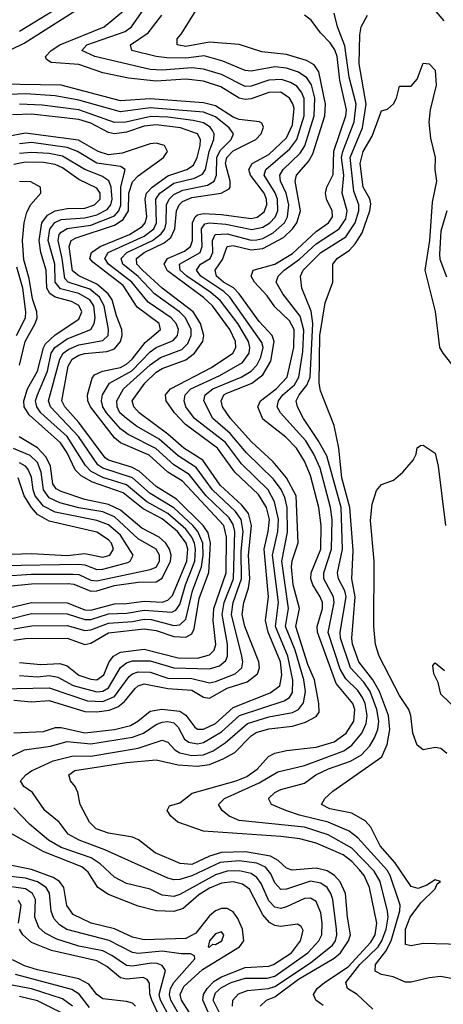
# Model space of a CAD drawing. Header units: inches. Extents: x 990535 to 1117859, y 769386 to 892122.
# Tile 856 of 1056: x 1052330 to 1053758, y 875016 to 878334. Entities that reach past the tile are written whole.
import ezdxf

# ---------------------------------------------------------------- set-up
doc = ezdxf.new("R2010")
doc.units = ezdxf.units.IN
doc.header["$MEASUREMENT"] = 0
doc.layers.add('B0857', color=7, linetype='Continuous')

msp = doc.modelspace()

# ---------------------------------------------------------------- linework, layer by layer
at = {"layer": 'B0857', "color": 5}
for points, elevation in [([(1052310, 875931.4), (1052410, 875935.6), (1052451, 875949), (1052470, 875949.3), (1052550, 875931.1), (1052650, 875942.6), (1052704.1, 875955.9), (1052728.9, 875970), (1052770, 876003.7), (1052809.2, 876010.8), (1052870, 876004.2), (1052890.4, 875990.4), (1052920.5, 875950), (1052930, 875944.1), (1052950, 875943.9), (1052990, 875962.1), (1053050, 876016.2), (1053174.5, 876065.5), (1053207.3, 876090), (1053213.5, 876126.5), (1053209.1, 876170), (1053167.3, 876270), (1053158.6, 876310), (1053168.9, 876390), (1053154.3, 876550), (1053168.2, 876610), (1053172.1, 876650), (1053161.9, 876690), (1053134.8, 876734.8), (1053054.8, 876810), (1052997.4, 876890), (1052889.5, 876970), (1052851.5, 877010), (1052824.2, 877050), (1052822.2, 877070), (1052839, 877090), (1052977.2, 877162.8), (1053048.9, 877210), (1053058.3, 877230), (1053057.2, 877250), (1053038, 877290), (1052979.8, 877370), (1052950, 877398.4), (1052828.3, 877488.3), (1052817.3, 877510), (1052828.7, 877530), (1052885.8, 877554.2), (1052905.5, 877570), (1052912.4, 877590), (1052913, 877650), (1052921.9, 877670), (1052930, 877676.8), (1052950, 877681.5), (1053010, 877678.1), (1053110, 877664.2), (1053130.8, 877669.2), (1053153.7, 877686.3), (1053163.7, 877710), (1053162.1, 877730), (1053153.8, 877750), (1053107.9, 877810), (1053102.6, 877830), (1053114.1, 877850), (1053170, 877880.3), (1053230, 877936), (1053250, 877979.5), (1053254.8, 878034.8), (1053251.1, 878051.1), (1053239.6, 878070), (1053210, 878089.7), (1053170, 878089.1), (1053110, 878067.7), (1053090, 878064.9), (1053070, 878069.6), (1053008, 878108), (1052950, 878127.4), (1052890, 878133.8), (1052790, 878126.7), (1052697.5, 878137.5), (1052610, 878155.4), (1052530, 878183.4), (1052436.9, 878190), (1052420.6, 878200.6), (1052417.2, 878210), (1052435.8, 878230), (1052465.5, 878250), (1052615.3, 878310), (1052758.3, 878430)], 3080), ([(1053691.9, 878410), (1053759.3, 878330)], 2940), ([(1052210, 878190.3), (1052344.8, 878255.2), (1052557.8, 878390)], 3120), ([(1052279.1, 875840.9), (1052346, 875874), (1052434.1, 875885.9), (1052490, 875902.2), (1052570, 875894), (1052710, 875917), (1052747.4, 875930), (1052790, 875959.6), (1052810, 875967.2), (1052830, 875969.5), (1052850, 875964.7), (1052864.4, 875950), (1052885.5, 875910), (1052900.1, 875900.1), (1052930, 875893.9), (1052950, 875898.2), (1053010, 875934.5), (1053070.6, 875989.3), (1053221.2, 876038.8), (1053239.2, 876050), (1053250, 876066.9), (1053251.2, 876108.8), (1053233.9, 876190), (1053192.9, 876290), (1053202.8, 876370), (1053182.1, 876530), (1053199.9, 876610), (1053202.9, 876650), (1053189.6, 876709.6), (1053167.7, 876750), (1053078, 876838), (1053023.9, 876910), (1052919.6, 876990), (1052889.9, 877030), (1052884.4, 877050), (1052887.7, 877070), (1052907.6, 877090), (1053004.5, 877135.5), (1053081.2, 877178.8), (1053103.3, 877210), (1053106, 877230), (1053101, 877250), (1053066, 877310), (1053006.7, 877386.7), (1052974.7, 877414.7), (1052893.3, 877470), (1052871.3, 877490), (1052868.4, 877510), (1052938.7, 877550), (1052945.7, 877570), (1052942.9, 877630), (1052954, 877646), (1052970, 877650), (1053024.7, 877644.7), (1053113.2, 877626.8), (1053150, 877635.4), (1053173.6, 877650), (1053191.1, 877668.9), (1053200.3, 877690), (1053199.3, 877730), (1053191.3, 877751.3), (1053153.9, 877810), (1053159.5, 877830), (1053240.6, 877899.4), (1053264.7, 877930), (1053289.3, 878010), (1053288.6, 878068.6), (1053280.2, 878090), (1053263.9, 878110), (1053242.7, 878122.7), (1053212.3, 878132.3), (1053170, 878130.4), (1053110, 878110.4), (1053090, 878109.7), (1053010, 878149.7), (1052950, 878168.1), (1052910, 878172), (1052810, 878164.6), (1052770, 878166.6), (1052583.5, 878210), (1052539.9, 878230), (1052557.1, 878250), (1052685.9, 878294.1), (1052706.8, 878310), (1052748.7, 878370)], 3060), ([(1052330, 878295.9), (1052488.3, 878391.7)], 3140), ([(1053141.1, 875010), (1053162.4, 875030), (1053190, 875041.7), (1053270, 875100.9), (1053390, 875172.4), (1053411.4, 875190), (1053438.5, 875230), (1053444.8, 875250), (1053434.6, 875310), (1053428.3, 875390), (1053410, 875429.5), (1053391.7, 875450), (1053366.3, 875466.3), (1053330, 875475.4), (1053248.4, 875468.4), (1053230, 875474.6), (1053201.1, 875501.1), (1053175.6, 875515.6), (1053091.6, 875530), (1053010, 875527.7), (1052970, 875515.5), (1052910, 875487.2), (1052870.9, 875490.9), (1052786.6, 875526.6), (1052730.7, 875570.7), (1052710, 875579.9), (1052630, 875593.6), (1052587.6, 875607.6), (1052565.7, 875630), (1052533.8, 875690), (1052526.3, 875730), (1052517.4, 875750), (1052501.1, 875770), (1052496.3, 875790), (1052516, 875804), (1052690, 875831.2), (1052790, 875840.1), (1052863.9, 875823.9), (1052930, 875819.3), (1052970, 875824.6), (1053016.6, 875843.4), (1053054.9, 875865.1), (1053110, 875921.2), (1053127.5, 875932.5), (1053170, 875944.8), (1053250, 875954), (1053293.3, 875966.7), (1053330, 875986.1), (1053339.1, 876000.9), (1053339, 876030), (1053323.6, 876110), (1053301.9, 876161.9), (1053260.6, 876290), (1053273.3, 876350), (1053252, 876430), (1053246.6, 876490), (1053248.8, 876511.2), (1053268.6, 876571.4), (1053261.7, 876730), (1053230, 876790.9), (1053184.4, 876844.4), (1053110, 876912.9), (1053041.2, 876990), (1053013.6, 877030), (1053009.4, 877050), (1053018.6, 877070), (1053025.6, 877074.4), (1053112.1, 877110), (1053150, 877137.1), (1053176.4, 877183.6), (1053188.1, 877250), (1053181.4, 877270), (1053137, 877317), (1053070, 877410.2), (1053051.1, 877431.1), (1053017.5, 877450), (1052993.8, 877470), (1052988.8, 877490), (1053014.2, 877525.8), (1053029.8, 877570.2), (1053050, 877572.9), (1053110, 877559.2), (1053150, 877563.1), (1053219.6, 877600.4), (1053250, 877629.8), (1053264, 877650), (1053276.8, 877690), (1053258.6, 877790), (1053263, 877810), (1053303.2, 877856.8), (1053318.1, 877881.9), (1053359.2, 878010), (1053361.4, 878050), (1053338.3, 878158.3), (1053322.2, 878182.2), (1053296.7, 878196.7), (1053230, 878217), (1053145.8, 878225.8), (1053070, 878250.3), (1052970, 878258.5), (1052890, 878243.9), (1052861, 878250), (1052860.8, 878270), (1052874.8, 878285.2), (1052926.9, 878370)], 3020), ([(1053048, 875010), (1053048.3, 875030), (1053068.2, 875051.8), (1053097.6, 875062.4), (1053169.2, 875069.2), (1053190, 875076.9), (1053310, 875156.3), (1053384.8, 875215.2), (1053394.8, 875230), (1053399.4, 875250), (1053397.9, 875270), (1053385.7, 875370), (1053379.4, 875390), (1053366.2, 875410), (1053345.1, 875425.1), (1053310, 875430.9), (1053230, 875404), (1053210, 875403.6), (1053190, 875425.8), (1053176.6, 875456.6), (1053158.2, 875478.2), (1053130, 875491.6), (1053070, 875499.9), (1053006.2, 875493.8), (1052910, 875449.8), (1052870, 875436.5), (1052850, 875435.7), (1052830, 875442), (1052617.4, 875537.4), (1052531.2, 875570), (1052493.9, 875590), (1052463.2, 875630), (1052414.5, 875670), (1052374, 875730), (1052344.4, 875750), (1052332.5, 875770), (1052350.5, 875790), (1052370, 875803.3), (1052443.6, 875836.4), (1052510, 875853.5), (1052570, 875853), (1052730, 875879.3), (1052810, 875906.1), (1052830, 875899.2), (1052853.6, 875873.6), (1052870, 875863.3), (1052910, 875854.5), (1052950, 875856.7), (1052981.9, 875870), (1053022.6, 875897.4), (1053097.8, 875962.2), (1053170, 875984.7), (1053250, 875999.8), (1053270, 876010.1), (1053287.3, 876032.7), (1053293.5, 876070), (1053287.6, 876110), (1053258.3, 876210), (1053225.6, 876290), (1053236.6, 876350), (1053214, 876510), (1053233.1, 876606.9), (1053231.5, 876690), (1053224.4, 876724.4), (1053211.7, 876751.7), (1053185.5, 876785.5), (1053094.6, 876874.6), (1053039.9, 876939.9), (1052981.5, 876990), (1052951.2, 877050), (1052955.7, 877070), (1052981.2, 877090), (1053076.3, 877130), (1053110.8, 877150), (1053129.4, 877170.6), (1053143, 877197), (1053150.4, 877230), (1053146.7, 877246.7), (1053038.7, 877398.7), (1053017.9, 877417.9), (1052940.6, 877470), (1052926.5, 877490), (1052939.6, 877510), (1052972.1, 877530), (1052980.7, 877550), (1052979.9, 877590), (1052989.3, 877610.7), (1053030, 877612.3), (1053110, 877591.6), (1053130, 877592), (1053150, 877597.3), (1053184.5, 877615.5), (1053222.3, 877650), (1053233.1, 877670), (1053237.9, 877710), (1053228.5, 877750), (1053209.1, 877790), (1053207.1, 877810), (1053218, 877830), (1053275, 877885), (1053291, 877909), (1053323.2, 878010), (1053325.1, 878070), (1053314.2, 878114.2), (1053298.5, 878138.5), (1053270, 878157.7), (1053230, 878171.1), (1053190, 878175.2), (1053110, 878160.5), (1053090, 878162.6), (1053014.6, 878194.6), (1052952.5, 878212.5), (1052890, 878204.6), (1052826.2, 878206.2), (1052789.8, 878210), (1052708.1, 878230), (1052703.9, 878250), (1052763.1, 878290), (1052809.4, 878350)], 3040), ([(1053352.8, 875012.8), (1053328.6, 875030), (1053320.1, 875050), (1053332.5, 875070), (1053357.5, 875090), (1053437, 875143), (1053514.2, 875225.8), (1053528.3, 875250), (1053534.1, 875290), (1053509.5, 875410), (1053490.9, 875450), (1053475.6, 875470), (1053450, 875497.6), (1053420.4, 875520.4), (1053330, 875559.3), (1053274.2, 875574.2), (1053210, 875581.4), (1052950, 875599.7), (1052862.8, 875630), (1052839.9, 875650), (1052827.5, 875670), (1052835.2, 875684.8), (1052870, 875695.4), (1052911.9, 875728.1), (1053060.2, 875770), (1053095.9, 875784.1), (1053130.7, 875809.3), (1053168.6, 875851.4), (1053190, 875862.4), (1053230, 875871.5), (1053330, 875882.6), (1053390, 875900.7), (1053430.4, 875929.6), (1053456.6, 875970), (1053460.1, 876010), (1053452.9, 876030), (1053397.3, 876097.3), (1053334.1, 876270), (1053333.4, 876290), (1053350.5, 876350), (1053350.4, 876370), (1053343.2, 876390), (1053317.7, 876430), (1053311.4, 876450), (1053312.4, 876470), (1053345.3, 876550), (1053346.2, 876630), (1053338.3, 876690), (1053310, 876798.1), (1053290, 876847), (1053262.7, 876890), (1053227.6, 876927.6), (1053150, 876988.6), (1053133.3, 877030), (1053142, 877050), (1053195.2, 877090), (1053231.4, 877130), (1053254.5, 877230), (1053255.1, 877290), (1053239.8, 877319.8), (1053190, 877367), (1053163.9, 877403.9), (1053121.3, 877450), (1053110.3, 877470), (1053117.5, 877490), (1053190, 877510.9), (1053250, 877546.6), (1053330, 877620.4), (1053370.6, 877650), (1053384.1, 877670), (1053383.2, 877690), (1053364.6, 877730), (1053360.9, 877750), (1053365, 877770), (1053386.9, 877813.1), (1053388.5, 877891.5), (1053429.1, 878010), (1053431.5, 878030), (1053409.2, 878130), (1053399.9, 878210), (1053392.3, 878232.3), (1053376.5, 878256.5), (1053344.3, 878290), (1053312.6, 878332.6), (1053289.9, 878349.9)], 2980), ([(1053520.1, 875000.1), (1053467.1, 875050), (1053434.8, 875070), (1053429.5, 875089.5), (1053476.4, 875150), (1053538.8, 875210), (1053551.3, 875230), (1053565.7, 875270), (1053572, 875310), (1053570, 875330), (1053545.4, 875430), (1053525.1, 875465.1), (1053450, 875542.1), (1053370, 875587.2), (1053290, 875613.6), (1053070, 875636.3), (1053036.1, 875650), (1053012.3, 875670), (1053000.8, 875690), (1053020.3, 875710), (1053137.6, 875762.4), (1053199.9, 875800.1), (1053290, 875821.1), (1053422.4, 875870), (1053450, 875890.1), (1053483.5, 875930), (1053497.9, 875962.1), (1053501.7, 875990), (1053494.4, 876030), (1053485.6, 876050), (1053470, 876074.2), (1053430, 876112.9), (1053410, 876145.8), (1053370, 876269.8), (1053389.8, 876370), (1053388, 876390), (1053355.7, 876450), (1053355.4, 876470), (1053381.5, 876550), (1053383.4, 876650), (1053377.5, 876690), (1053342.9, 876822.9), (1053321.6, 876870), (1053294.6, 876914.6), (1053209, 877010), (1053197.6, 877030), (1053202.2, 877050), (1053217.5, 877070), (1053255.9, 877104.1), (1053271.5, 877130), (1053284.2, 877215.8), (1053287.6, 877287.6), (1053275.7, 877335.7), (1053217.3, 877410), (1053195, 877450), (1053201.7, 877470), (1053221.9, 877490), (1053272.8, 877527.2), (1053330, 877579), (1053407.4, 877630), (1053430, 877663.1), (1053433.6, 877690), (1053416.7, 877750), (1053422.3, 877810), (1053415.2, 877870), (1053418.8, 877890), (1053457.8, 877990), (1053463.9, 878050), (1053440.9, 878140.9), (1053426.4, 878246.4), (1053400.9, 878310), (1053390, 878356.5)], 2960), ([(1053790, 875101.7), (1053750, 875110.4), (1053710, 875106), (1053650, 875090.5), (1053630, 875090.6), (1053589.1, 875109.1), (1053550, 875116.8), (1053527.9, 875128), (1053529.9, 875150), (1053564.7, 875195.3), (1053582.3, 875230), (1053611.2, 875331.2), (1053612.1, 875350), (1053607, 875367), (1053579.2, 875450), (1053568.4, 875468.4), (1053470, 875577.9), (1053440.3, 875600.3), (1053370.3, 875630.3), (1053273.5, 875653.5), (1053227.2, 875670), (1053179.2, 875690), (1053170, 875707.3), (1053170, 875710.7), (1053190.6, 875730), (1053210, 875740.8), (1053290, 875762.1), (1053328.9, 875790), (1053371, 875810), (1053444.7, 875835.3), (1053482.8, 875857.2), (1053510, 875887.2), (1053526.1, 875913.9), (1053537.2, 875942.8), (1053540.4, 875970), (1053533.9, 876010), (1053512, 876070), (1053490, 876101.8), (1053444.8, 876150), (1053411.3, 876250), (1053410.2, 876270), (1053430.3, 876390), (1053425.8, 876410), (1053404.8, 876450), (1053401.6, 876470), (1053418.4, 876550), (1053413.6, 876690), (1053365.1, 876865.1), (1053336.5, 876916.5), (1053286.7, 876990), (1053267, 877030), (1053262.6, 877050), (1053272.1, 877070), (1053297.5, 877102.5), (1053308.9, 877130), (1053317.7, 877310), (1053312.6, 877352.6), (1053280.7, 877430), (1053276.6, 877470), (1053285.3, 877490), (1053345, 877550), (1053430, 877602.5), (1053461.3, 877650), (1053473, 877690), (1053473.8, 877710), (1053456.3, 877756.3), (1053443.9, 877870), (1053486, 877970), (1053497.8, 878050), (1053474.8, 878185.2), (1053477.1, 878282.9), (1053480.9, 878310), (1053502.4, 878350)], 2940), ([(1053817.8, 875217.8), (1053690, 875220.9), (1053650, 875213.3), (1053630, 875217.4), (1053630, 875270), (1053646.7, 875310), (1053682, 875358), (1053730, 875405), (1053737.6, 875422.4), (1053748, 875430), (1053730, 875435.8), (1053702.4, 875417.6), (1053673.3, 875406.7), (1053650, 875413.4), (1053594.7, 875494.7), (1053545.5, 875550), (1053513.6, 875613.6), (1053494.4, 875634.4), (1053450, 875660.9), (1053375.3, 875675.3), (1053347.3, 875690), (1053358.2, 875710), (1053385.6, 875734.3), (1053551, 875850), (1053568.6, 875891.4), (1053577.9, 875942.1), (1053573.4, 875990), (1053542.9, 876070), (1053520.2, 876110), (1053473.2, 876170), (1053451.9, 876230), (1053449.8, 876250.2), (1053461.1, 876390), (1053449.5, 876450.5), (1053454.7, 876545.3), (1053442.8, 876690), (1053416.2, 876790), (1053406, 876890), (1053390, 876967.2), (1053343.9, 877083.9), (1053340, 877110), (1053341.8, 877270), (1053360.2, 877379.8), (1053385.9, 877450), (1053386.2, 877510), (1053400.4, 877530), (1053442.1, 877557.9), (1053461.4, 877578.6), (1053484, 877616), (1053510.5, 877690), (1053514.1, 877714.1), (1053510.2, 877730.2), (1053487.7, 877770), (1053477.4, 877850), (1053488.4, 877890), (1053517.7, 877942.3), (1053550, 878027.4), (1053570, 878032.4), (1053589.8, 878050.2), (1053599.7, 878070), (1053610, 878110.7), (1053650, 878110.6), (1053670, 878133.4), (1053690, 878187.7), (1053710, 878185.3), (1053730, 878163.7), (1053734.1, 878114.1), (1053713.3, 878030), (1053709.1, 877989.1), (1053714.8, 877934.8), (1053730.7, 877870), (1053729.4, 877830), (1053735.3, 877790), (1053720.6, 877719.4), (1053711.3, 877590), (1053695.5, 877490), (1053731, 877351), (1053745.2, 877230), (1053756, 877210), (1053810, 877141.8)], 2920), ([(1052310, 876041.3), (1052370, 876035.8), (1052430, 876039.8), (1052550, 876003.3), (1052590, 876001.5), (1052632.1, 876007.9), (1052661, 876019), (1052683.1, 876036.9), (1052719.6, 876080.4), (1052730, 876089.2), (1052750, 876095.9), (1052830, 876080.1), (1052910, 876075.1), (1052950, 876051.8), (1052970, 876047.5), (1053030, 876081.3), (1053096.6, 876103.4), (1053131.8, 876130), (1053138.8, 876150), (1053136.1, 876170), (1053089.4, 876290), (1053080.3, 876330), (1053085.2, 876370), (1053101.5, 876418.5), (1053105.9, 876450), (1053101.3, 876530), (1053111.5, 876630), (1053101.2, 876670), (1053078.7, 876698.7), (1053005.9, 876765.9), (1052947.1, 876850), (1052883.5, 876890), (1052830, 876937.6), (1052733, 877010), (1052715.2, 877030), (1052709.9, 877050), (1052751.7, 877110), (1052790, 877146.3), (1052810, 877158.4), (1052890, 877188.2), (1052919.7, 877210), (1052947.3, 877250), (1052950.4, 877270), (1052940, 877310), (1052914.4, 877350), (1052810, 877429.8), (1052744.5, 877490), (1052725.5, 877510), (1052723.7, 877530), (1052749.6, 877550), (1052817.5, 877582.5), (1052839.3, 877600.7), (1052853.3, 877630), (1052859.3, 877690), (1052867.5, 877710), (1052878.9, 877721.1), (1052910, 877734.8), (1053009.1, 877750), (1053035.8, 877764.2), (1053039.9, 877770), (1053039.8, 877790), (1053023.4, 877850), (1053027.9, 877870), (1053050, 877892.4), (1053126.3, 877930), (1053143.8, 877950), (1053152.5, 877972.5), (1053145.9, 877985.9), (1053138.5, 877990), (1053070, 877998.4), (1053050, 878005.8), (1052990, 878043.5), (1052950, 878054.6), (1052770, 878067.3), (1052670, 878061), (1052470, 878113.9), (1052190, 878117.9)], 3120), ([(1052210, 876078.1), (1052430, 876082.3), (1052559.1, 876039.1), (1052610, 876036.6), (1052650, 876053.5), (1052699.4, 876120.6), (1052710, 876130), (1052730, 876137.1), (1052770, 876135.1), (1052830, 876115.7), (1052910, 876114.6), (1052970, 876099.9), (1052990, 876103.7), (1053056.4, 876130), (1053079.2, 876150), (1053082.6, 876170), (1053079.2, 876190), (1053044.2, 876330), (1053049.7, 876370), (1053078.3, 876450), (1053076.2, 876543.8), (1053082.9, 876610), (1053076.2, 876650), (1053057.1, 876677.1), (1052979.7, 876750), (1052925.1, 876825.1), (1052864.2, 876864.2), (1052800.2, 876920.2), (1052724.2, 876964.2), (1052690, 876990.5), (1052667.7, 877010), (1052658.3, 877030), (1052657.5, 877050), (1052680.2, 877090), (1052770, 877170.7), (1052804.3, 877195.7), (1052876.9, 877223.1), (1052896.8, 877243.2), (1052908.5, 877270), (1052908.1, 877290), (1052888.6, 877330), (1052868.4, 877350), (1052784.3, 877410), (1052729.1, 877469.1), (1052677.6, 877510), (1052672.2, 877530), (1052691.4, 877550), (1052777.5, 877590), (1052807.5, 877612.5), (1052818.9, 877630), (1052824, 877650), (1052825.4, 877710), (1052833.9, 877730), (1052850, 877745.5), (1052880.4, 877759.6), (1052963.3, 877776.7), (1052986.2, 877790), (1052994, 877810), (1052994.6, 877870), (1053006.1, 877893.9), (1053042.6, 877930), (1053051.4, 877950), (1053035.9, 877970), (1052990, 878007.1), (1052950, 878022.6), (1052770, 878037.5), (1052670, 878023.6), (1052530, 878063.2), (1052450, 878077.9), (1052350, 878083.9), (1052270, 878080.7)], 3140), ([(1052330, 876124.8), (1052390, 876120.4), (1052430, 876124), (1052459.2, 876119.2), (1052510.8, 876090.8), (1052590.3, 876069.7), (1052610, 876071.9), (1052630, 876083.1), (1052670, 876151.9), (1052690, 876167.6), (1052710, 876174.3), (1052770, 876173.6), (1052850, 876149.9), (1052970, 876146.6), (1053003.6, 876156.4), (1053024.8, 876175.2), (1053030.4, 876190), (1053031.1, 876230), (1053012.2, 876330), (1053019.1, 876370), (1053050.9, 876450), (1053055, 876610), (1053050, 876633.1), (1053035.9, 876655.9), (1052959, 876730), (1052901.5, 876801.5), (1052850, 876834.7), (1052789.4, 876889.4), (1052696, 876936), (1052670, 876955.9), (1052622.6, 877010), (1052610, 877030), (1052605.8, 877050), (1052609.9, 877070), (1052632.4, 877110), (1052708.5, 877151.5), (1052770, 877214.6), (1052790, 877229.2), (1052847, 877253), (1052862.5, 877270), (1052865.5, 877290), (1052858, 877310), (1052841.1, 877330), (1052762.9, 877382.9), (1052708.3, 877450), (1052629.7, 877510), (1052617.1, 877530), (1052627.9, 877550), (1052750, 877605.2), (1052782, 877630), (1052791, 877650), (1052789.4, 877730), (1052802.2, 877750), (1052850, 877783.9), (1052919.2, 877800.8), (1052946.3, 877813.7), (1052956.4, 877830), (1052968.8, 877890), (1052985.1, 877930), (1052986, 877950), (1052980.6, 877960.6), (1052972.4, 877972.4), (1052950, 877986.8), (1052914.9, 877994.9), (1052830, 878006.1), (1052771.9, 878008.1), (1052688.5, 877988.5), (1052650, 877987.6), (1052530, 878030.1), (1052406.3, 878046.3), (1052330, 878049.3)], 3160), ([(1052330, 876167.9), (1052401.9, 876161.9), (1052465.2, 876165.2), (1052490, 876156.5), (1052530, 876125), (1052570, 876111.6), (1052590, 876109.8), (1052613.9, 876126.1), (1052632.1, 876170), (1052646.1, 876190), (1052670, 876203.4), (1052750, 876212.6), (1052864.2, 876184.2), (1052930, 876183.3), (1052970, 876194.1), (1052985.4, 876210), (1052991.2, 876228.8), (1052982, 876310), (1052985, 876350), (1053026, 876470), (1053027.3, 876590), (1053018, 876630), (1052878.9, 876778.9), (1052829.9, 876809.9), (1052767.1, 876867.1), (1052670, 876908.5), (1052650, 876925.5), (1052568.6, 877030), (1052560.4, 877050), (1052559.2, 877070), (1052574, 877126), (1052582.5, 877137.5), (1052609, 877150), (1052670, 877161.8), (1052690, 877173.2), (1052709.6, 877190.4), (1052753.5, 877246.5), (1052804.4, 877290), (1052800.1, 877310), (1052725.8, 877365.8), (1052678.6, 877438.6), (1052576.8, 877516.8), (1052566.7, 877530), (1052572.1, 877550), (1052601.8, 877570), (1052700.5, 877610), (1052743, 877637), (1052753.3, 877650), (1052758.3, 877670), (1052753.6, 877730), (1052757.9, 877750), (1052776.2, 877770), (1052830, 877807.6), (1052893.1, 877830), (1052915.8, 877844.2), (1052928.9, 877870), (1052938.8, 877910), (1052939.7, 877930), (1052930, 877949.9), (1052872.2, 877970), (1052790, 877980.4), (1052750, 877975), (1052690, 877955.5), (1052650, 877949.4), (1052630, 877954.4), (1052570, 877985.3), (1052530, 877997.8), (1052370, 878015.9), (1052306, 878014)], 3180), ([(1052310, 876243.8), (1052350, 876249), (1052490, 876250.5), (1052550, 876228.9), (1052570, 876232.9), (1052630, 876268.4), (1052750, 876281.1), (1052790, 876276), (1052850, 876255.6), (1052890, 876253), (1052910, 876265), (1052918.1, 876281.9), (1052935.6, 876384.4), (1052968.2, 876471.8), (1052973.9, 876570), (1052965.1, 876605.1), (1052948.3, 876630), (1052858.3, 876718.3), (1052790, 876761), (1052733, 876813), (1052706.7, 876826.7), (1052630, 876849.6), (1052618, 876858), (1052530, 876976.8), (1052482.9, 877030), (1052472.8, 877050), (1052493.4, 877166.6), (1052506.9, 877190), (1052530, 877204.2), (1052550, 877209.7), (1052624, 877216), (1052650, 877224.9), (1052670, 877249.7), (1052676.2, 877270), (1052674.8, 877290), (1052656, 877336), (1052641.5, 877390), (1052629, 877410), (1052590, 877443.3), (1052530, 877470.9), (1052508.5, 877488.5), (1052497.5, 877570), (1052503.4, 877590), (1052520.5, 877599.5), (1052650, 877641.9), (1052679.4, 877660.6), (1052697.2, 877690), (1052698, 877750), (1052710, 877788.2), (1052730, 877808), (1052814.9, 877870), (1052828, 877890), (1052817.9, 877910), (1052790, 877917.9), (1052770, 877916), (1052675.4, 877884.6), (1052630, 877879.3), (1052594.2, 877890), (1052528.6, 877928.6), (1052350, 877951.9), (1052290, 877941)], 3220), ([(1052310, 876281.4), (1052371.7, 876291.7), (1052490, 876292.5), (1052550, 876276.1), (1052570, 876278.6), (1052630, 876301.2), (1052710, 876305.8), (1052750, 876313.8), (1052772.9, 876312.9), (1052850, 876293.3), (1052870, 876294.7), (1052890, 876314.3), (1052912.7, 876410), (1052943, 876490), (1052948.7, 876530), (1052947.1, 876570), (1052931.2, 876610), (1052914.1, 876630), (1052849.4, 876689.4), (1052770, 876737.5), (1052710.3, 876790.3), (1052610, 876823.3), (1052593.8, 876833.8), (1052528.6, 876930), (1052433.9, 877030), (1052427.1, 877050), (1052465.6, 877190), (1052476.6, 877210), (1052495.8, 877224.2), (1052530, 877238.2), (1052610, 877252.9), (1052628, 877270), (1052629.7, 877290), (1052615.1, 877370), (1052599.4, 877399.4), (1052566.2, 877426.2), (1052493.2, 877450), (1052482.1, 877462.1), (1052473.9, 877530), (1052459.4, 877590), (1052463.5, 877610), (1052470, 877618.8), (1052489.8, 877630.2), (1052570, 877642.4), (1052650, 877673.2), (1052664.9, 877690), (1052670.8, 877709.2), (1052671.6, 877770), (1052686.1, 877830), (1052670, 877840.1), (1052590, 877850.9), (1052525.6, 877890), (1052490, 877903.7), (1052370, 877919.9), (1052330, 877916.2)], 3240), ([(1052290, 876313), (1052370, 876333.3), (1052490, 876332.5), (1052550, 876312.7), (1052570, 876313.5), (1052630, 876332), (1052690, 876334.4), (1052750, 876344.9), (1052842.7, 876337.3), (1052856, 876344), (1052870, 876364), (1052889.3, 876430), (1052920.2, 876510), (1052923.2, 876550), (1052919.6, 876570), (1052910.9, 876590.9), (1052890, 876617.9), (1052830, 876670.6), (1052758.8, 876710), (1052690, 876767), (1052610, 876792.1), (1052571.6, 876811.6), (1052552.3, 876832.3), (1052490, 876930), (1052401.7, 877010), (1052387.8, 877030), (1052384, 877050), (1052390, 877070), (1052424.5, 877150), (1052436.9, 877210), (1052448.5, 877230), (1052490, 877258.7), (1052570.1, 877289.9), (1052581.8, 877310), (1052584.4, 877330), (1052579.7, 877370), (1052566.7, 877390), (1052530, 877411.8), (1052467.4, 877427.4), (1052450, 877449.5), (1052448.9, 877510), (1052426.4, 877590), (1052431.7, 877628.3), (1052448.7, 877651.3), (1052470, 877660.9), (1052550, 877666.5), (1052590, 877677.1), (1052625.2, 877694.8), (1052637.2, 877710), (1052641.6, 877730), (1052638.6, 877770), (1052631.2, 877791.2), (1052607.4, 877807.4), (1052549.4, 877829.4), (1052474.5, 877874.5), (1052430, 877883.3), (1052370, 877887.2), (1052330, 877883.1)], 3260), ([(1052290, 876351.5), (1052370, 876370), (1052490, 876369.5), (1052550, 876346.1), (1052570, 876344.9), (1052650, 876366.3), (1052690, 876366.5), (1052750, 876375.3), (1052810, 876372), (1052830, 876377.8), (1052845.8, 876394.2), (1052893.7, 876510), (1052896.6, 876550), (1052891.1, 876570), (1052862.3, 876610), (1052810, 876652.2), (1052746, 876686), (1052679.5, 876739.5), (1052575.4, 876775.4), (1052537.4, 876797.4), (1052517.2, 876817.2), (1052490, 876874.5), (1052468, 876908), (1052362.5, 877002.5), (1052345.6, 877030), (1052344.2, 877050), (1052356.1, 877090), (1052389.9, 877150.1), (1052410, 877228.5), (1052417.8, 877242.2), (1052450, 877272.4), (1052530, 877325.1), (1052539.4, 877350), (1052530, 877371), (1052504.8, 877384.8), (1052450, 877399.3), (1052431.9, 877411.9), (1052421.8, 877430), (1052420, 877490), (1052401.2, 877550), (1052395.7, 877590), (1052405.1, 877650), (1052424.2, 877675.8), (1052450, 877690), (1052490, 877697.6), (1052550, 877699.7), (1052582.8, 877710), (1052601.1, 877730), (1052601, 877750), (1052590, 877766.4), (1052530, 877795.7), (1052474.6, 877834.6), (1052450, 877846.1), (1052410, 877852.7), (1052350, 877854.6), (1052310, 877846.7)], 3280), ([(1052330.1, 877170), (1052348.7, 877250), (1052382.4, 877310), (1052388.9, 877330), (1052387.6, 877350), (1052373.6, 877393.6), (1052362, 877462), (1052344.7, 877524.7), (1052340, 877590), (1052345.2, 877650), (1052353.8, 877686.2), (1052368.2, 877711.8), (1052401.9, 877750), (1052400.1, 877770), (1052367.6, 877787.6), (1052330, 877789.4)], 3320), ([(1053769.4, 877690), (1053750, 877621.3), (1053744.7, 877544.7), (1053746.8, 877526.8), (1053768.3, 877468.3)], 2940), ([(1052319.5, 877270), (1052349.8, 877330), (1052351.3, 877350), (1052341.2, 877430), (1052320.8, 877500.8)], 3340), ([(1052290, 876425.5), (1052370, 876433.6), (1052494.1, 876434.1), (1052512.3, 876432.3), (1052570, 876408.7), (1052590, 876410), (1052650, 876428), (1052730, 876439.3), (1052790, 876440.3), (1052810, 876452.7), (1052838, 876510), (1052840.3, 876530), (1052835.5, 876550), (1052822.7, 876570), (1052799.8, 876590), (1052741.4, 876621.4), (1052670, 876681.2), (1052630, 876700.6), (1052550, 876718), (1052470, 876744), (1052453.5, 876753.5), (1052442.1, 876770), (1052433.9, 876830), (1052419.8, 876859.8), (1052390, 876891), (1052328.4, 876928.4)], 3320), ([(1052270, 876458.9), (1052370, 876465.8), (1052510, 876465.9), (1052530, 876464.3), (1052570, 876445.5), (1052590, 876443.5), (1052770, 876481.2), (1052790, 876489.5), (1052801.1, 876510), (1052801.3, 876530), (1052789.9, 876550), (1052730, 876585.3), (1052650, 876659.2), (1052610, 876675.5), (1052530, 876689), (1052465.7, 876705.7), (1052430, 876722.9), (1052410, 876750), (1052402.8, 876810), (1052390, 876841.7), (1052365.2, 876865.2), (1052309.4, 876889.4)], 3340), ([(1053770, 875861.2), (1053750, 875878.5), (1053730, 875881.7), (1053690, 875873.8), (1053670, 875889.7), (1053654.9, 875930), (1053648, 875990), (1053641.5, 876010), (1053610, 876056.5), (1053542.2, 876190), (1053530, 876228.4), (1053524.2, 876290), (1053524.6, 876510), (1053512.9, 876647.1), (1053517.8, 876702.2), (1053532.4, 876747.6), (1053550, 876768), (1053590, 876782.4), (1053622, 876810), (1053656, 876850), (1053666.6, 876870), (1053670, 876891.3), (1053681, 876899), (1053690, 876900.4), (1053730, 876874), (1053741, 876830), (1053764.9, 876630)], 2880), ([(1052270, 876495.6), (1052530, 876499.7), (1052550, 876497.3), (1052590, 876481.6), (1052610, 876482.5), (1052694.4, 876505.6), (1052702.9, 876510), (1052712.9, 876530), (1052670, 876597.7), (1052630, 876632.3), (1052590, 876646.7), (1052450, 876675), (1052410, 876695.2), (1052382.6, 876730), (1052375.4, 876750), (1052370, 876792.9), (1052359, 876819), (1052350, 876830.2), (1052330, 876841.4)], 3360), ([(1052270, 876531.9), (1052370, 876535.4), (1052490, 876529), (1052550, 876535.7), (1052610, 876522.7), (1052634.4, 876530), (1052646.1, 876550), (1052639.5, 876570), (1052630, 876581.2), (1052590, 876607.1), (1052430, 876645), (1052390, 876667.4), (1052369.8, 876690), (1052345.1, 876730), (1052324.9, 876790)], 3380), ([(1053836.8, 875976.8), (1053750, 876061.3), (1053740.7, 876100.7), (1053725.6, 876130), (1053722.3, 876157.7), (1053730, 876167.3), (1053761.5, 876141.5)], 2860), ([(1053012.7, 874970), (1052982.4, 875030), (1052990, 875055.2), (1053010, 875073.5), (1053042.7, 875090), (1053090, 875104.8), (1053164, 875104), (1053190, 875110.8), (1053301.4, 875190), (1053339, 875230), (1053349, 875251), (1053350, 875290), (1053345.1, 875325.1), (1053330, 875362.9), (1053310, 875374.3), (1053290, 875373), (1053230, 875344.4), (1053210, 875339.5), (1053190, 875344.3), (1053170, 875365.2), (1053143.6, 875423.6), (1053130, 875443.6), (1053110, 875456.8), (1053070, 875465.8), (1053030, 875464.9), (1052990, 875453), (1052870, 875386.7), (1052850, 875379.8), (1052810, 875384.1), (1052770, 875404), (1052690, 875423), (1052650, 875445.2), (1052601.4, 875490), (1052571.7, 875510), (1052470, 875545), (1052427.5, 875570), (1052363.5, 875623.5), (1052310, 875678.3)], 3060), ([(1052974.4, 874970), (1052948, 875030), (1052949.2, 875050), (1052962.2, 875070), (1052985.9, 875094.1), (1053010, 875108.9), (1053090, 875140.4), (1053170, 875145.2), (1053186.1, 875150), (1053246.9, 875190), (1053277.1, 875230), (1053285.4, 875265.4), (1053279, 875279), (1053266.5, 875286.5), (1053210, 875279.1), (1053190, 875282.4), (1053172.6, 875292.6), (1053150, 875318.2), (1053104.6, 875404.6), (1053081.4, 875421.4), (1053050, 875429.6), (1053010, 875424.6), (1052970, 875407.3), (1052934.4, 875385.6), (1052881, 875339), (1052850, 875328.6), (1052791.9, 875331.9), (1052730, 875347), (1052630, 875386.4), (1052593.5, 875410), (1052561.3, 875461.3), (1052539.9, 875479.9), (1052412.1, 875530), (1052269.3, 875610)], 3080), ([(1052901, 874990), (1052875.8, 875030), (1052871.3, 875050), (1052883.7, 875076.3), (1052946, 875134), (1053071.1, 875210), (1053086.1, 875230), (1053080.9, 875270), (1053065.8, 875305.8), (1053050, 875328.4), (1053030, 875338.9), (1053010, 875338.9), (1052990, 875331.5), (1052970, 875314.6), (1052923.9, 875256.1), (1052890, 875237.9), (1052750, 875233.3), (1052710, 875242.6), (1052650, 875270.2), (1052571.2, 875290), (1052510, 875318.9), (1052489.5, 875349.5), (1052478.8, 875410), (1052464.7, 875430), (1052443.6, 875443.6), (1052370, 875471.2), (1052275.2, 875490)], 3120), ([(1052874.2, 874970), (1052840, 875030), (1052834.7, 875050), (1052838.4, 875070), (1052850, 875089.4), (1052920.6, 875170), (1052919.4, 875179.4), (1052906.3, 875186.3), (1052874, 875186), (1052810, 875196), (1052730, 875188.1), (1052710.8, 875190.8), (1052631.5, 875231.5), (1052489, 875269), (1052463.9, 875283.9), (1052445.9, 875305.9), (1052436.9, 875330), (1052430.5, 875390.5), (1052419, 875410), (1052390, 875429.5), (1052350, 875442), (1052270, 875450.3)], 3140), ([(1052837.6, 874970), (1052805.2, 875030), (1052799.9, 875050), (1052821.2, 875130), (1052810, 875147), (1052793.6, 875153.6), (1052774.6, 875154.6), (1052710, 875144.4), (1052690, 875147.1), (1052641.1, 875181.1), (1052610, 875196.4), (1052530, 875211.9), (1052455.8, 875235.8), (1052415.7, 875255.7), (1052394.8, 875274.8), (1052381.7, 875310), (1052383.3, 875370), (1052373.9, 875390), (1052350, 875405.6), (1052270, 875416.8)], 3160), ([(1052326.8, 875290), (1052335.3, 875350), (1052326.4, 875366.4)], 3180), ([(1052803.4, 874970), (1052775.4, 875030), (1052769.4, 875050.6), (1052767.9, 875087.9), (1052759.5, 875099.5), (1052746.2, 875106.2), (1052690, 875101.1), (1052670, 875105.4), (1052624.1, 875144.1), (1052590, 875162.4), (1052437.7, 875197.7), (1052370, 875224.6), (1052341.4, 875250), (1052329.5, 875270)], 3180), ([(1052720.9, 875010), (1052710, 875019.8), (1052690, 875026.4), (1052610, 875034.3), (1052590.3, 875050), (1052563.8, 875083.8), (1052530, 875102), (1052390, 875132.3), (1052346.3, 875146.3), (1052305.9, 875165.9)], 3220), ([(1052508.7, 875010), (1052474.3, 875034.3), (1052370, 875068.3), (1052255.2, 875090)], 3260), ([(1052565.8, 875005.8), (1052530.8, 875050.8), (1052506, 875066), (1052316.4, 875116.4)], 3240), ([(1052468.4, 874988.4), (1052390, 875028.1), (1052330, 875042.5)], 3280)]:
    msp.add_lwpolyline(points, dxfattribs=dict(at, elevation=elevation))
at = {"layer": 'B0857', "color": 5, "elevation": 3140}
msp.add_lwpolyline([(1053010, 875260.7), (1052990, 875253.9), (1052970, 875230.5), (1052966, 875210), (1052970, 875209), (1052981.4, 875218.6), (1052990, 875218.3), (1053011.4, 875230), (1053018.1, 875250)], close=True, dxfattribs=at)

doc.saveas('drawing.dxf')
